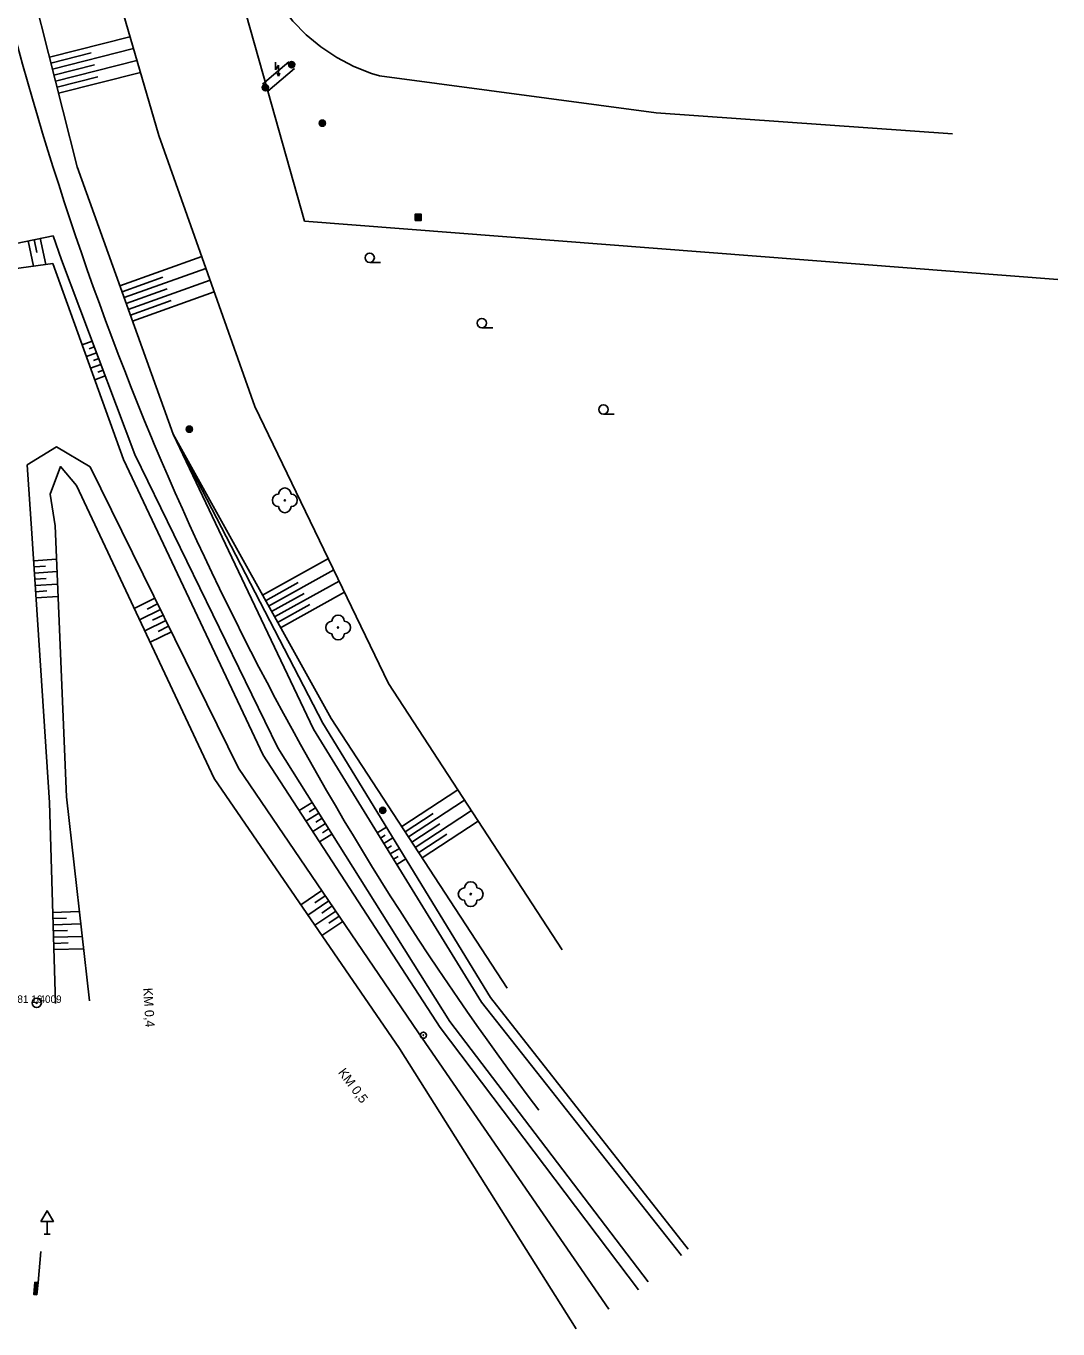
# Model space of a CAD drawing. Extents: x -539244 to -537359, y -1183785 to -1181851.
# Drawn here: x -537658.5 to -537575.4, y -1182793.3 to -1182688.3 of the extents above; entities that cross this region are included whole.
import ezdxf

# ---------------------------------------------------------------- set-up
doc = ezdxf.new("R2010")
doc.units = 0
for name, color, linetype in [('Vrstva 11', 7, 'Continuous'), ('Vrstva 12', 7, 'Continuous'), ('Vrstva 13', 7, 'Continuous'), ('Vrstva 14', 7, 'Continuous'), ('Vrstva 15', 7, 'Continuous'), ('Vrstva 21', 7, 'Continuous'), ('Vrstva 22', 7, 'Continuous'), ('Vrstva 23', 7, 'Continuous'), ('Vrstva 24', 7, 'Continuous'), ('Vrstva 25', 7, 'Continuous'), ('Vrstva 33', 7, 'Continuous'), ('Vrstva 34', 7, 'Continuous'), ('Vrstva 36', 7, 'Continuous'), ('Vrstva 41', 7, 'Continuous'), ('Vrstva 7', 7, 'Continuous')]:
    doc.layers.add(name, color=color, linetype=linetype)

msp = doc.modelspace()

# ---------------------------------------------------------------- linework, layer by layer
at = {"layer": 'Vrstva 11'}
for p in [(-537629.99, -1182692.36), (-537583.86, -1182697.01)]:
    msp.add_line(p, (-537607.71, -1182695.33), dxfattribs=at)
msp.add_lwpolyline([(-537640.58, -1182676.55), (-537640.668, -1182678.084), (-537640.597, -1182679.62), (-537640.366, -1182681.139), (-537639.978, -1182682.627), (-537639.439, -1182684.066), (-537638.752, -1182685.441), (-537637.927, -1182686.738), (-537636.971, -1182687.941), (-537635.895, -1182689.039), (-537634.711, -1182690.019), (-537633.432, -1182690.871), (-537632.071, -1182691.586), (-537630.643, -1182692.155), (-537629.99, -1182692.36)], dxfattribs=at)
at = {"layer": 'Vrstva 12'}
for radius in [0.25, 0.03]:
    msp.add_circle((-537626.465, -1182769.612), radius, dxfattribs=at)
at = {"layer": 'Vrstva 13'}
for points in [[(-537660.58, -1182684.416), (-537660.227, -1182685.819), (-537659.866, -1182687.22), (-537659.497, -1182688.619), (-537659.121, -1182690.016), (-537658.737, -1182691.411), (-537658.345, -1182692.804), (-537657.945, -1182694.195)], [(-537657.945, -1182694.195), (-537657.538, -1182695.583), (-537657.123, -1182696.969), (-537656.701, -1182698.353), (-537656.271, -1182699.734), (-537655.833, -1182701.113), (-537655.388, -1182702.49), (-537654.935, -1182703.864)], [(-537654.935, -1182703.864), (-537654.474, -1182705.235), (-537654.006, -1182706.604), (-537653.53, -1182707.97), (-537653.047, -1182709.334), (-537652.556, -1182710.695), (-537652.058, -1182712.053), (-537651.552, -1182713.409)], [(-537651.552, -1182713.409), (-537651.039, -1182714.762), (-537650.518, -1182716.111), (-537649.99, -1182717.458), (-537649.454, -1182718.802), (-537648.911, -1182720.143), (-537648.36, -1182721.481), (-537648.135, -1182722.021)], [(-537648.135, -1182722.021), (-537647.581, -1182723.324), (-537647.019, -1182724.624), (-537646.45, -1182725.92), (-537645.873, -1182727.214), (-537645.289, -1182728.504), (-537644.697, -1182729.79), (-537644.099, -1182731.074)], [(-537644.099, -1182731.074), (-537643.493, -1182732.353), (-537642.88, -1182733.63), (-537642.26, -1182734.903), (-537641.632, -1182736.172), (-537640.998, -1182737.438), (-537640.356, -1182738.7), (-537639.707, -1182739.959), (-537639.051, -1182741.214)], [(-537639.051, -1182741.214), (-537638.388, -1182742.465), (-537637.718, -1182743.713), (-537637.041, -1182744.956), (-537636.357, -1182746.196), (-537635.666, -1182747.432), (-537634.968, -1182748.664), (-537634.263, -1182749.892), (-537633.551, -1182751.116)], [(-537633.551, -1182751.116), (-537632.832, -1182752.336), (-537632.106, -1182753.552), (-537631.373, -1182754.764), (-537630.634, -1182755.971), (-537629.888, -1182757.175), (-537629.135, -1182758.374), (-537628.375, -1182759.569), (-537627.608, -1182760.76)], [(-537627.608, -1182760.76), (-537626.835, -1182761.946), (-537626.055, -1182763.128), (-537625.268, -1182764.305), (-537624.475, -1182765.478), (-537623.675, -1182766.647), (-537622.964, -1182767.672)], [(-537622.964, -1182767.672), (-537622.157, -1182768.826), (-537621.343, -1182769.976), (-537620.523, -1182771.122), (-537619.696, -1182772.262), (-537618.863, -1182773.398), (-537618.023, -1182774.529), (-537617.177, -1182775.655)]]:
    msp.add_lwpolyline(points, dxfattribs=at)
at = {"layer": 'Vrstva 14'}
for p, q in [((-537654.342, -1182699.666), (-537660.669, -1182674.736)), ((-537646.622, -1182721.214), (-537654.342, -1182699.666)), ((-537656.288, -1182705.223), (-537662.735, -1182706.564)), ((-537655.599, -1182707.176), (-537656.288, -1182705.223)), ((-537662.334, -1182708.281), (-537656.297, -1182707.471)), ((-537656.297, -1182707.471), (-537650.607, -1182723.243)), ((-537649.71, -1182722.833), (-537655.599, -1182707.176)), ((-537635.326, -1182744.956), (-537646.622, -1182721.214)), ((-537646.622, -1182721.214), (-537634.571, -1182744.472)), ((-537633.894, -1182744.115), (-537646.622, -1182721.214)), ((-537650.607, -1182723.243), (-537639.362, -1182747.065)), ((-537638.197, -1182746.462), (-537649.71, -1182722.833)), ((-537657.995, -1182729.195), (-537658.38, -1182723.687)), ((-537653.293, -1182723.843), (-537641.344, -1182748.118)), ((-537654.391, -1182725.355), (-537643.322, -1182748.933)), ((-537655.212, -1182750.42), (-537656.125, -1182728.587)), ((-537656.568, -1182750.869), (-537657.995, -1182729.195)), ((-537619.71, -1182765.81), (-537633.894, -1182744.115)), ((-537621.776, -1182766.939), (-537635.326, -1182744.956)), ((-537634.571, -1182744.472), (-537621.054, -1182766.586)), ((-537624.337, -1182768.52), (-537638.197, -1182746.462)), ((-537639.362, -1182747.065), (-537625.122, -1182768.978)), ((-537641.344, -1182748.118), (-537626.851, -1182769.421)), ((-537643.322, -1182748.933), (-537628.399, -1182770.677)), ((-537653.358, -1182766.841), (-537655.212, -1182750.42)), ((-537656.094, -1182767.048), (-537656.568, -1182750.869)), ((-537605.694, -1182787.36), (-537621.776, -1182766.939)), ((-537621.054, -1182766.586), (-537605.153, -1182786.849)), ((-537626.851, -1182769.421), (-537611.531, -1182791.664)), ((-537625.122, -1182768.978), (-537609.133, -1182790.107)), ((-537608.371, -1182789.482), (-537624.337, -1182768.52)), ((-537628.399, -1182770.677), (-537614.158, -1182793.267))]:
    msp.add_line(p, q, dxfattribs=at)
for points in [[(-537658.38, -1182723.687), (-537656.02, -1182722.228), (-537653.293, -1182723.843)], [(-537656.125, -1182728.587), (-537656.521, -1182726.05), (-537655.695, -1182723.821), (-537654.391, -1182725.355)]]:
    msp.add_lwpolyline(points, dxfattribs=at)
at = {"layer": 'Vrstva 15'}
for p, q in [((-537656.58, -1182690.845), (-537650.09, -1182689.198)), ((-537656.458, -1182691.33), (-537653.204, -1182690.504)), ((-537656.334, -1182691.815), (-537649.81, -1182690.159)), ((-537656.212, -1182692.299), (-537652.94, -1182691.469)), ((-537656.088, -1182692.784), (-537649.53, -1182691.119)), ((-537655.966, -1182693.269), (-537652.678, -1182692.434)), ((-537655.842, -1182693.753), (-537649.25, -1182692.08)), ((-537657.802, -1182705.538), (-537657.586, -1182706.577)), ((-537657.312, -1182705.436), (-537656.874, -1182707.549)), ((-537658.292, -1182705.64), (-537657.866, -1182707.682)), ((-537650.9, -1182709.274), (-537644.31, -1182706.913)), ((-537650.732, -1182709.745), (-537647.438, -1182708.564)), ((-537650.564, -1182710.215), (-537643.976, -1182707.856)), ((-537650.394, -1182710.686), (-537647.102, -1182709.506)), ((-537650.226, -1182711.157), (-537643.642, -1182708.798)), ((-537649.888, -1182712.098), (-537643.308, -1182709.74)), ((-537650.058, -1182711.627), (-537646.766, -1182710.448)), ((-537653.14, -1182713.714), (-537653.938, -1182714.013)), ((-537652.788, -1182714.65), (-537653.598, -1182714.954)), ((-537652.964, -1182714.182), (-537653.366, -1182714.333)), ((-537652.436, -1182715.586), (-537653.258, -1182715.895)), ((-537652.612, -1182715.118), (-537653.02, -1182715.271)), ((-537652.084, -1182716.522), (-537652.92, -1182716.836)), ((-537652.26, -1182716.054), (-537652.674, -1182716.209)), ((-537657.85, -1182731.399), (-537656.012, -1182731.278)), ((-537639.416, -1182734.18), (-537634.118, -1182731.234)), ((-537657.818, -1182731.898), (-537656.904, -1182731.838)), ((-537657.784, -1182732.397), (-537655.97, -1182732.277)), ((-537638.93, -1182735.054), (-537633.682, -1182732.137)), ((-537657.752, -1182732.896), (-537656.85, -1182732.836)), ((-537657.718, -1182733.395), (-537655.93, -1182733.277)), ((-537657.686, -1182733.894), (-537656.798, -1182733.835)), ((-537639.174, -1182734.617), (-537636.536, -1182733.151)), ((-537638.444, -1182735.928), (-537633.246, -1182733.039)), ((-537657.654, -1182734.393), (-537655.888, -1182734.276)), ((-537648.084, -1182734.428), (-537649.748, -1182735.247)), ((-537647.862, -1182734.876), (-537648.7, -1182735.288)), ((-537638.688, -1182735.491), (-537636.076, -1182734.039)), ((-537637.96, -1182736.802), (-537632.812, -1182733.941)), ((-537647.642, -1182735.325), (-537649.322, -1182736.152)), ((-537647.422, -1182735.773), (-537648.266, -1182736.189)), ((-537638.202, -1182736.365), (-537635.616, -1182734.927)), ((-537647.2, -1182736.222), (-537648.898, -1182737.058)), ((-537646.98, -1182736.671), (-537647.832, -1182737.09)), ((-537646.758, -1182737.119), (-537648.472, -1182737.963)), ((-537628.21, -1182752.809), (-537623.688, -1182749.852)), ((-537635.424, -1182750.876), (-537636.462, -1182751.528)), ((-537635.158, -1182751.299), (-537635.674, -1182751.623)), ((-537627.664, -1182753.646), (-537623.142, -1182750.69)), ((-537627.116, -1182754.483), (-537622.596, -1182751.528)), ((-537634.892, -1182751.723), (-537635.918, -1182752.367)), ((-537634.36, -1182752.569), (-537635.372, -1182753.205)), ((-537634.626, -1182752.146), (-537635.136, -1182752.466)), ((-537627.936, -1182753.228), (-537625.676, -1182751.75)), ((-537627.39, -1182754.065), (-537625.128, -1182752.587)), ((-537626.568, -1182755.32), (-537622.05, -1182752.366)), ((-537633.828, -1182753.416), (-537634.828, -1182754.044)), ((-537634.094, -1182752.993), (-537634.598, -1182753.309)), ((-537630.178, -1182753.309), (-537629.446, -1182752.858)), ((-537629.916, -1182753.735), (-537629.55, -1182753.51)), ((-537629.652, -1182754.161), (-537628.924, -1182753.711)), ((-537626.842, -1182754.902), (-537624.582, -1182753.424)), ((-537629.39, -1182754.586), (-537629.026, -1182754.362)), ((-537629.128, -1182755.012), (-537628.402, -1182754.565)), ((-537628.866, -1182755.438), (-537628.504, -1182755.214)), ((-537628.604, -1182755.863), (-537627.88, -1182755.418)), ((-537634.648, -1182757.962), (-537636.336, -1182759.111)), ((-537634.086, -1182758.789), (-537635.772, -1182759.936)), ((-537634.366, -1182758.375), (-537635.21, -1182758.949)), ((-537656.31, -1182759.719), (-537654.17, -1182759.656)), ((-537633.522, -1182759.616), (-537635.206, -1182760.76)), ((-537633.804, -1182759.202), (-537634.646, -1182759.775)), ((-537633.242, -1182760.029), (-537634.082, -1182760.601)), ((-537656.294, -1182760.218), (-537655.204, -1182760.186)), ((-537656.28, -1182760.718), (-537654.058, -1182760.653)), ((-537632.96, -1182760.442), (-537634.64, -1182761.585)), ((-537656.266, -1182761.218), (-537655.134, -1182761.185)), ((-537656.25, -1182761.718), (-537653.944, -1182761.65)), ((-537656.236, -1182762.218), (-537655.062, -1182762.183)), ((-537656.222, -1182762.717), (-537653.832, -1182762.647))]:
    msp.add_line(p, q, dxfattribs=at)
at = {"layer": 'Vrstva 21'}
for radius in [0.375, 0.05]:
    msp.add_circle((-537657.604, -1182767.008), radius, dxfattribs=at)
at = {"layer": 'Vrstva 22'}
for centre in [(-537637.619, -1182726.535), (-537633.334, -1182736.779), (-537622.653, -1182758.248)]:
    msp.add_circle(centre, 0.05, dxfattribs=at)
for centre, start, end in [((-537638.119, -1182726.535), 90, 270), ((-537637.619, -1182726.035), 0, 180), ((-537637.119, -1182726.535), 270, 90), ((-537637.619, -1182727.035), 180, 0), ((-537633.334, -1182736.279), 0, 180), ((-537633.834, -1182736.779), 90, 270), ((-537632.834, -1182736.779), 270, 90), ((-537633.334, -1182737.279), 180, 0), ((-537623.153, -1182758.248), 90, 270), ((-537622.653, -1182757.748), 0, 180), ((-537622.153, -1182758.248), 270, 90), ((-537622.653, -1182758.748), 180, 0)]:
    msp.add_arc(centre, 0.5, start, end, dxfattribs=at)
at = {"layer": 'Vrstva 24'}
for p, q in [((-537639.417, -1182693.033), (-537637.307, -1182691.233)), ((-537638.99, -1182693.59), (-537636.852, -1182691.766)), ((-537638.385, -1182691.249), (-537638.385, -1182691.875)), ((-537638.385, -1182691.875), (-537638.135, -1182691.5)), ((-537638.135, -1182691.5), (-537638.135, -1182692.375)), ((-537638.245, -1182692.13), (-537638.135, -1182692.375)), ((-537638.135, -1182692.375), (-537638.025, -1182692.13))]:
    msp.add_line(p, q, dxfattribs=at)
at = {"layer": 'Vrstva 25'}
for points in [[(-537627.14, -1182704), (-537626.64, -1182704), (-537626.64, -1182703.5), (-537627.14, -1182703.5)], [(-537627.09, -1182703.95), (-537626.69, -1182703.95), (-537626.69, -1182703.55), (-537627.09, -1182703.55)], [(-537627.04, -1182703.9), (-537626.74, -1182703.9), (-537626.74, -1182703.6), (-537627.04, -1182703.6)], [(-537626.99, -1182703.85), (-537626.79, -1182703.85), (-537626.79, -1182703.65), (-537626.99, -1182703.65)], [(-537626.94, -1182703.8), (-537626.84, -1182703.8), (-537626.84, -1182703.7), (-537626.94, -1182703.7)]]:
    msp.add_lwpolyline(points, close=True, dxfattribs=at)
for centre, radius in [((-537637.08, -1182691.45), 0.25), ((-537637.08, -1182691.45), 0.2), ((-537637.08, -1182691.45), 0.15), ((-537637.08, -1182691.45), 0.1), ((-537637.08, -1182691.45), 0.05), ((-537639.19, -1182693.3), 0.25), ((-537639.19, -1182693.3), 0.2), ((-537639.19, -1182693.3), 0.15), ((-537639.19, -1182693.3), 0.1), ((-537639.19, -1182693.3), 0.05), ((-537634.61, -1182696.16), 0.25), ((-537634.61, -1182696.16), 0.2), ((-537634.61, -1182696.16), 0.15), ((-537634.61, -1182696.16), 0.1), ((-537634.61, -1182696.16), 0.05), ((-537645.311, -1182720.807), 0.25), ((-537645.311, -1182720.807), 0.2), ((-537645.311, -1182720.807), 0.15), ((-537645.311, -1182720.807), 0.1), ((-537645.311, -1182720.807), 0.05), ((-537629.735, -1182751.503), 0.25), ((-537629.735, -1182751.503), 0.2), ((-537629.735, -1182751.503), 0.15), ((-537629.735, -1182751.503), 0.1), ((-537629.735, -1182751.503), 0.05)]:
    msp.add_circle(centre, radius, dxfattribs=at)
at = {"layer": 'Vrstva 33'}
msp.add_line((-537657.493, -1182789.524), (-537657.275, -1182787.033), dxfattribs=at)
for points in [[(-537657.58, -1182790.52), (-537657.493, -1182789.524), (-537657.742, -1182789.502), (-537657.829, -1182790.498)], [(-537657.625, -1182790.466), (-537657.547, -1182789.569), (-537657.696, -1182789.556), (-537657.775, -1182790.453)], [(-537657.671, -1182790.412), (-537657.601, -1182789.615), (-537657.651, -1182789.61), (-537657.721, -1182790.407)]]:
    msp.add_lwpolyline(points, close=True, dxfattribs=at)
at = {"layer": 'Vrstva 34'}
for p, q in [((-537656.76, -1182784.612), (-537656.76, -1182785.63)), ((-537657.01, -1182785.63), (-537656.51, -1182785.63))]:
    msp.add_line(p, q, dxfattribs=at)
msp.add_lwpolyline([(-537657.26, -1182784.612), (-537656.26, -1182784.612), (-537656.76, -1182783.746)], close=True, dxfattribs=at)
at = {"layer": 'Vrstva 36'}
for p, q in [((-537630.79, -1182707.375), (-537629.915, -1182707.375)), ((-537621.76, -1182712.635), (-537620.885, -1182712.635)), ((-537611.97, -1182719.595), (-537611.095, -1182719.595))]:
    msp.add_line(p, q, dxfattribs=at)
for centre in [(-537630.79, -1182707), (-537621.76, -1182712.26), (-537611.97, -1182719.22)]:
    msp.add_circle(centre, 0.375, dxfattribs=at)
at = {"layer": 'Vrstva 7'}
for p, q in [((-537638.99, -1182693.59), (-537647.39, -1182663.91)), ((-537654.915, -1182672.605), (-537647.774, -1182697.155)), ((-537636.03, -1182704.05), (-537638.99, -1182693.59)), ((-537647.774, -1182697.155), (-537640.027, -1182718.98)), ((-537575.37, -1182708.75), (-537636.03, -1182704.05)), ((-537640.027, -1182718.98), (-537629.262, -1182741.3)), ((-537629.262, -1182741.3), (-537615.287, -1182762.738))]:
    msp.add_line(p, q, dxfattribs=at)

# ---------------------------------------------------------------- texts
at = {"layer": 'Vrstva 22'}
msp.add_text('181 16 ', height=0.6, dxfattribs=at).set_placement((-537659.604, -1182767.008))
at = {"layer": 'Vrstva 23'}
msp.add_text(' 4009', height=0.6, dxfattribs=at).set_placement((-537657.604, -1182767.008))
at = {"layer": 'Vrstva 41'}
for s, rotation, p in [('KM 0,4', 273.6, (-537649.031, -1182765.819)), ('KM 0,5', 306.9, (-537633.374, -1182772.621))]:
    msp.add_text(s, height=0.75, rotation=rotation, dxfattribs=at).set_placement(p)

doc.saveas('drawing.dxf')
